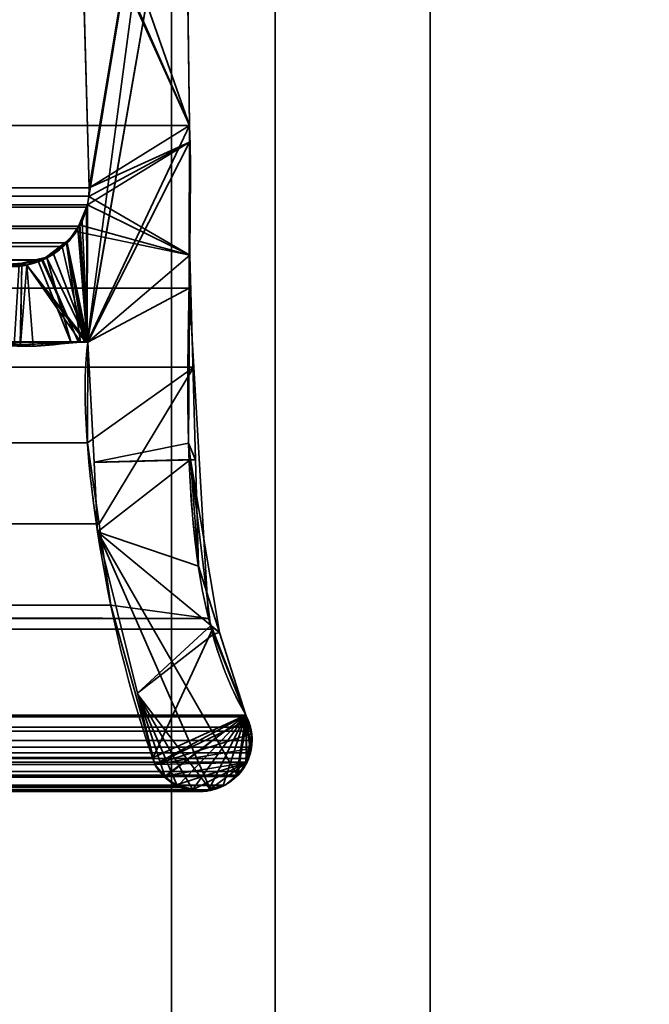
# Model space of a CAD drawing. Header units: millimetres. Extents: x -603 to 3703, y -115 to 193.
# Tile 779 of 1056: x 1972.53 to 1978.62, y -5.85 to 3.67. Entities that reach past the tile are written whole.
import ezdxf

# ---------------------------------------------------------------- set-up
doc = ezdxf.new("R2010")
doc.units = ezdxf.units.MM
doc.layers.add('152', color=7, linetype='Continuous', true_color=0xffffff)

# ---------------------------------------------------------------- blocks, each defined once
blk = doc.blocks.new('UG_SURFACE_002')
at = {"layer": '152', "color": 252, "linetype": 'Continuous', "lineweight": 35}
for points in [[(2165, -18, 2212.25), (2165, 174.4, 2212.25), (835, 174.4, 2212.25), (835, -18, 2212.25)], [(985, -18, 2062.2499), (985, 174.4, 2062.2499), (2015.0001, 174.4, 2062.2499), (2015.0001, -18, 2062.2499)]]:
    blk.add_3dface(points, dxfattribs=at)
blk = doc.blocks.new('UG_SURFACE_055')
at = {"layer": '152', "color": 252, "linetype": 'Continuous', "lineweight": 35}
for points in [[(1023.5, -29.92, 2023.7501), (1976.5, -29.92, 2023.7501), (1976.5, 14.42, 2023.7501), (1023.5, 14.42, 2023.7501)], [(1025, -29.92, 2022.2499), (1025, 14.42, 2022.2499), (1975, 14.42, 2022.2499), (1975, -29.92, 2022.2499)], [(1975, -29.92, 2022.2499), (1975, 14.42, 2022.2499), (1976.5, 14.42, 2023.7501), (1976.5, -29.92, 2023.7501)]]:
    blk.add_3dface(points, dxfattribs=at)
blk = doc.blocks.new('UG_SURFACE_056')
at = {"layer": '152', "color": 252, "linetype": 'Continuous', "lineweight": 35}
for points in [[(1975, -29.92, 2022.2499), (1975, 14.42, 2022.2499), (1975, 14.42, -8.75), (1975, -29.92, -8.75)], [(1976.5, 14.42, -8.75), (1976.5, -29.92, -8.75), (1975, -29.92, -8.75), (1975, 14.42, -8.75)], [(1975, 14.42, 2022.2499), (1975, -29.92, 2022.2499), (1976.5, -29.92, 2023.7501), (1976.5, 14.42, 2023.7501)], [(1976.5, -29.92, 2023.7501), (1976.5, -29.92, -8.75), (1976.5, 14.42, -8.75), (1976.5, 14.42, 2023.7501)]]:
    blk.add_3dface(points, dxfattribs=at)
blk = doc.blocks.new('UG_SURFACE_057')
at = {"layer": '152', "color": 252, "linetype": 'Continuous', "lineweight": 35}
for points in [[(1041, 4.0145, -7.75), (1026, 4.0145, -7.75), (1026, -24.9528, -7.75), (1974, -24.9528, -7.75)], [(1959, 4.0145, -8.75), (1974, 4.0145, -8.75), (1974, -24.9528, -8.75), (1026, -24.9528, -8.75)], [(1959, 4.0145, -7.75), (1041, 4.0145, -7.75), (1974, -24.9528, -7.75)], [(1974, -24.9528, -7.75), (1974, 4.0145, -7.75), (1959, 4.0145, -7.75)], [(1974, -24.9528, -8.75), (1974, 4.0145, -8.75), (1974, 4.0145, -7.75), (1974, -24.9528, -7.75)]]:
    blk.add_3dface(points, dxfattribs=at)
blk = doc.blocks.new('UG_SURFACE_093')
at = {"layer": '152', "color": 7, "linetype": 'Continuous', "lineweight": 35}
for points in [[(1973.2049, 2.0412, 2020.4549), (1973.1224, 4.9715, 2020.3724), (1974.0888, 7.3541, 2021.3387)], [(1973.1853, 0.5531, 2020.4353), (1974.0888, 7.3541, 2021.3387), (1974.1328, 6.0214, 2021.3828), (1974.1284, 5.9608, 2021.3785)], [(1973.1883, 1.8784, 2020.4382), (1974.0888, 7.3541, 2021.3387), (1973.1853, 0.5531, 2020.4353)], [(1974.0888, 7.3541, 2021.3387), (1973.1883, 1.8784, 2020.4382), (1973.2012, 1.9603, 2020.4513)], [(1974.0888, 7.3541, 2021.3387), (1973.2012, 1.9603, 2020.4513), (1973.2049, 2.0412, 2020.4549)], [(1974.175, 2.6459, 2021.425), (1974.1284, 5.9608, 2021.3785), (1025.8716, 5.9608, 2021.3785), (1025.825, 2.6459, 2021.425)], [(1973.1876, 0.5521, 2020.4375), (1973.1853, 0.5531, 2020.4353), (1974.1284, 5.9608, 2021.3785)], [(1973.1876, 0.5521, 2020.4375), (1974.1284, 5.9608, 2021.3785), (1974.175, 2.6459, 2021.425)], [(1026.7951, 2.0412, 2020.4549), (1026.8776, 4.9715, 2020.3724), (1973.1224, 4.9715, 2020.3724), (1973.2049, 2.0412, 2020.4549)], [(1974.1695, 1.0733, 2021.4195), (1025.825, 2.6459, 2021.425), (1025.7392, 0.3108, 2021.5108)], [(1974.1695, 1.0733, 2021.4195), (1974.175, 2.6459, 2021.425), (1025.825, 2.6459, 2021.425)], [(1974.175, 2.6459, 2021.425), (1974.1695, 1.0733, 2021.4195), (1973.1926, 0.5499, 2020.4425), (1973.1876, 0.5521, 2020.4375)], [(1026.7959, 2.002, 2020.4542), (1026.7951, 2.0412, 2020.4549), (1973.2049, 2.0412, 2020.4549)], [(1026.7959, 2.002, 2020.4542), (1973.2049, 2.0412, 2020.4549), (1973.2012, 1.9603, 2020.4513)], [(1026.7959, 2.002, 2020.4542), (1973.2012, 1.9603, 2020.4513), (1973.1883, 1.8784, 2020.4382)], [(1973.1883, 1.8784, 2020.4382), (1026.8117, 1.8784, 2020.4382), (1026.7959, 2.002, 2020.4542)], [(1026.8117, 1.8784, 2020.4382), (1973.1883, 1.8784, 2020.4382), (1973.1793, 1.8544, 2020.4294)], [(1973.1793, 1.8544, 2020.4294), (1026.8185, 1.8526, 2020.4315), (1026.8117, 1.8784, 2020.4382)], [(1026.8308, 1.8061, 2020.4191), (1026.8185, 1.8526, 2020.4315), (1973.1793, 1.8544, 2020.4294)], [(1026.8308, 1.8061, 2020.4191), (1973.1793, 1.8544, 2020.4294), (1973.1114, 1.6712, 2020.3614)], [(1973.1853, 0.5531, 2020.4353), (1973.1114, 1.6712, 2020.3614), (1973.1793, 1.8544, 2020.4294)], [(1973.1793, 1.8544, 2020.4294), (1973.1883, 1.8784, 2020.4382), (1973.1853, 0.5531, 2020.4353)], [(1026.8308, 1.8061, 2020.4191), (1973.1114, 1.6712, 2020.3614), (1973.0958, 1.65, 2020.3459)], [(1973.0958, 1.65, 2020.3459), (1026.9051, 1.6498, 2020.345), (1026.8308, 1.8061, 2020.4191)], [(1026.9051, 1.6498, 2020.345), (1973.0958, 1.65, 2020.3459), (1972.993, 1.5104, 2020.2429)], [(1026.9184, 1.6214, 2020.3316), (1026.9051, 1.6498, 2020.345), (1972.993, 1.5104, 2020.2429)], [(1026.9184, 1.6214, 2020.3316), (1972.993, 1.5104, 2020.2429), (1972.9424, 1.4748, 2020.1924)], [(1972.9424, 1.4748, 2020.1924), (1027.0568, 1.4692, 2020.1933), (1026.9184, 1.6214, 2020.3316)], [(1973.1853, 0.5531, 2020.4353), (1972.993, 1.5104, 2020.2429), (1973.0958, 1.65, 2020.3459)], [(1973.0958, 1.65, 2020.3459), (1973.1114, 1.6712, 2020.3614), (1973.1853, 0.5531, 2020.4353)], [(1027.079, 1.4448, 2020.1712), (1027.0568, 1.4692, 2020.1933), (1972.9424, 1.4748, 2020.1924)], [(1027.079, 1.4448, 2020.1712), (1972.9424, 1.4748, 2020.1924), (1972.7571, 1.3446, 2020.0071)], [(1027.079, 1.4448, 2020.1712), (1972.7571, 1.3446, 2020.0071), (1972.7485, 1.3429, 2019.9986)], [(1972.7485, 1.3429, 2019.9986), (1027.2546, 1.3554, 2019.9955), (1027.079, 1.4448, 2020.1712)], [(1973.1567, 0.5518, 2020.4067), (1973.1025, 0.5494, 2020.3524), (1972.7571, 1.3446, 2020.0071), (1972.9424, 1.4748, 2020.1924)], [(1972.9424, 1.4748, 2020.1924), (1972.993, 1.5104, 2020.2429), (1973.1567, 0.5518, 2020.4067)], [(1972.993, 1.5104, 2020.2429), (1973.1784, 0.5528, 2020.4284), (1973.1567, 0.5518, 2020.4067)], [(1972.993, 1.5104, 2020.2429), (1973.1853, 0.5531, 2020.4353), (1973.1784, 0.5528, 2020.4284)], [(1027.3538, 1.3048, 2019.8963), (1027.2546, 1.3554, 2019.9955), (1972.7485, 1.3429, 2019.9986)], [(1027.47, 1.3016, 2019.7799), (1027.3538, 1.3048, 2019.8963), (1972.7485, 1.3429, 2019.9986)], [(1972.7485, 1.3429, 2019.9986), (1972.5286, 1.3, 2019.7787), (1027.47, 1.3016, 2019.7799)], [(1973.1025, 0.5494, 2020.3524), (1972.4813, 0.5216, 2019.7313), (1972.5286, 1.3, 2019.7787), (1972.7485, 1.3429, 2019.9986)], [(1972.7485, 1.3429, 2019.9986), (1972.7571, 1.3446, 2020.0071), (1973.1025, 0.5494, 2020.3524)], [(1025.7392, 0.3108, 2021.5108), (1974.2143, 0.3098, 2021.4643), (1974.1695, 1.0733, 2021.4195)], [(1973.187, -0.4242, 2020.437), (1973.1926, 0.5499, 2020.4425), (1974.1695, 1.0733, 2021.4195), (1974.2143, 0.3098, 2021.4643)], [(1026.7696, -0.8721, 2020.4804), (1973.1926, 0.5499, 2020.4425), (1973.187, -0.4242, 2020.437)], [(1026.7696, -0.8721, 2020.4804), (1026.8074, 0.5499, 2020.4425), (1973.1926, 0.5499, 2020.4425)], [(1026.8124, 0.5521, 2020.4375), (1973.1876, 0.5521, 2020.4375), (1973.1926, 0.5499, 2020.4425), (1026.8074, 0.5499, 2020.4425)], [(1973.1853, 0.5531, 2020.4353), (1026.8124, 0.5521, 2020.4375), (1026.8147, 0.5531, 2020.4353)], [(1973.1853, 0.5531, 2020.4353), (1973.1876, 0.5521, 2020.4375), (1026.8124, 0.5521, 2020.4375)], [(1026.8147, 0.5531, 2020.4353), (1026.8216, 0.5528, 2020.4284), (1973.1784, 0.5528, 2020.4284)], [(1973.1784, 0.5528, 2020.4284), (1973.1853, 0.5531, 2020.4353), (1026.8147, 0.5531, 2020.4353)], [(1026.8216, 0.5528, 2020.4284), (1026.8433, 0.5517, 2020.4067), (1973.1567, 0.5518, 2020.4067)], [(1973.1567, 0.5518, 2020.4067), (1973.1784, 0.5528, 2020.4284), (1026.8216, 0.5528, 2020.4284)], [(1973.1025, 0.5494, 2020.3524), (1973.1567, 0.5518, 2020.4067), (1026.8433, 0.5517, 2020.4067)], [(1026.8433, 0.5517, 2020.4067), (1026.8977, 0.5491, 2020.3524), (1973.1025, 0.5494, 2020.3524)], [(1972.4813, 0.5216, 2019.7313), (1973.1025, 0.5494, 2020.3524), (1026.8977, 0.5491, 2020.3524)], [(1974.3572, -2.122, 2021.6072), (1025.7392, 0.3108, 2021.5108), (1025.651, -2.0878, 2021.5991)], [(1974.3572, -2.122, 2021.6072), (1974.2143, 0.3098, 2021.4643), (1025.7392, 0.3108, 2021.5108)], [(1974.2143, 0.3098, 2021.4643), (1973.2999, -1.2074, 2020.5498), (1973.187, -0.4242, 2020.437)], [(1974.2143, 0.3098, 2021.4643), (1974.3572, -2.122, 2021.6072), (1973.4131, -1.9929, 2020.663), (1973.2999, -1.2074, 2020.5498)], [(1973.187, -0.4242, 2020.437), (1026.6945, -1.2001, 2020.5555), (1026.7696, -0.8721, 2020.4804)], [(1973.187, -0.4242, 2020.437), (1973.2999, -1.2074, 2020.5498), (1026.6945, -1.2001, 2020.5555)], [(1973.4131, -1.9929, 2020.663), (1026.1754, -3.4656, 2021.0745), (1026.6945, -1.2001, 2020.5555)], [(1026.6945, -1.2001, 2020.5555), (1973.2999, -1.2074, 2020.5498), (1973.4131, -1.9929, 2020.663)], [(1973.4131, -1.9929, 2020.663), (1973.8216, -3.4666, 2021.0717), (1026.1754, -3.4656, 2021.0745)], [(1973.8216, -3.4666, 2021.0717), (1973.4131, -1.9929, 2020.663), (1974.3572, -2.122, 2021.6072), (1974.3973, -2.2257, 2021.6472)], [(1025.651, -2.0878, 2021.5991), (1025.5994, -2.2231, 2021.6506), (1974.3973, -2.2257, 2021.6472)], [(1025.651, -2.0878, 2021.5991), (1974.3973, -2.2257, 2021.6472), (1974.3572, -2.122, 2021.6072)], [(1974.3973, -2.2257, 2021.6472), (1025.5994, -2.2231, 2021.6506), (1025.2817, -3.0566, 2021.9684)], [(1025.2817, -3.0566, 2021.9684), (1974.7183, -3.0566, 2021.9684), (1974.3973, -2.2257, 2021.6472)], [(1974.3973, -2.2257, 2021.6472), (1974.7183, -3.0566, 2021.9684), (1973.8216, -3.4666, 2021.0717)], [(1974.7634, -3.1716, 2022.0134), (1974.7251, -3.074, 2021.975), (1025.2749, -3.074, 2021.975), (1025.2366, -3.1716, 2022.0134)], [(1025.2749, -3.074, 2021.975), (1974.7251, -3.074, 2021.975), (1974.7183, -3.0566, 2021.9684), (1025.2817, -3.0566, 2021.9684)], [(1973.9295, -3.6511, 2021.1794), (1973.8398, -3.5319, 2021.0898), (1973.8216, -3.4666, 2021.0717), (1974.7183, -3.0566, 2021.9684)], [(1974.7183, -3.0566, 2021.9684), (1973.9367, -3.6559, 2021.1868), (1973.9295, -3.6511, 2021.1794)], [(1974.0602, -3.7382, 2021.3103), (1973.9367, -3.6559, 2021.1868), (1974.7183, -3.0566, 2021.9684)], [(1974.7183, -3.0566, 2021.9684), (1974.2063, -3.7758, 2021.4562), (1974.0835, -3.7538, 2021.3335), (1974.0602, -3.7382, 2021.3103)], [(1974.3606, -3.7769, 2021.6105), (1974.3026, -3.7931, 2021.5526), (1974.2063, -3.7758, 2021.4562), (1974.7183, -3.0566, 2021.9684)], [(1974.7183, -3.0566, 2021.9684), (1974.5004, -3.7378, 2021.7505), (1974.3606, -3.7769, 2021.6105)], [(1974.6287, -3.6509, 2021.8787), (1974.5169, -3.7332, 2021.7669), (1974.5004, -3.7378, 2021.7505), (1974.7183, -3.0566, 2021.9684)], [(1974.7183, -3.0566, 2021.9684), (1974.6422, -3.6359, 2021.8921), (1974.6287, -3.6509, 2021.8787)], [(1974.7247, -3.5105, 2021.9748), (1974.6737, -3.6004, 2021.9238), (1974.6422, -3.6359, 2021.8921), (1974.7183, -3.0566, 2021.9684)], [(1974.7183, -3.0566, 2021.9684), (1974.7697, -3.3666, 2022.0196), (1974.7622, -3.4209, 2022.0122)], [(1974.7183, -3.0566, 2021.9684), (1974.7251, -3.074, 2021.975), (1974.7634, -3.1716, 2022.0134), (1974.7682, -3.2122, 2022.0182)], [(1974.7682, -3.2122, 2022.0182), (1974.7787, -3.3021, 2022.0287), (1974.7697, -3.3666, 2022.0196), (1974.7183, -3.0566, 2021.9684)], [(1974.7622, -3.4209, 2022.0122), (1974.7442, -3.4761, 2021.9944), (1974.7247, -3.5105, 2021.9748), (1974.7183, -3.0566, 2021.9684)], [(1974.7682, -3.2122, 2022.0182), (1025.2318, -3.2122, 2022.0182), (1025.2213, -3.3021, 2022.0287)], [(1974.7787, -3.3021, 2022.0287), (1974.7682, -3.2122, 2022.0182), (1025.2213, -3.3021, 2022.0287)], [(1025.2318, -3.2122, 2022.0182), (1974.7682, -3.2122, 2022.0182), (1974.7634, -3.1716, 2022.0134)], [(1025.2366, -3.1716, 2022.0134), (1025.2318, -3.2122, 2022.0182), (1974.7634, -3.1716, 2022.0134)], [(1025.2213, -3.3021, 2022.0287), (1025.2303, -3.3666, 2022.0196), (1974.7697, -3.3666, 2022.0196), (1974.7787, -3.3021, 2022.0287)], [(1974.7697, -3.3666, 2022.0196), (1025.2303, -3.3666, 2022.0196), (1025.2378, -3.4209, 2022.0122)], [(1974.7622, -3.4209, 2022.0122), (1974.7697, -3.3666, 2022.0196), (1025.2378, -3.4209, 2022.0122)], [(1974.7442, -3.4761, 2021.9944), (1025.2378, -3.4209, 2022.0122), (1025.2558, -3.4761, 2021.9944)], [(1974.7442, -3.4761, 2021.9944), (1974.7622, -3.4209, 2022.0122), (1025.2378, -3.4209, 2022.0122)], [(1025.2558, -3.4761, 2021.9944), (1025.2753, -3.5105, 2021.9748), (1974.7247, -3.5105, 2021.9748), (1974.7442, -3.4761, 2021.9944)], [(1974.6737, -3.6004, 2021.9238), (1025.2753, -3.5105, 2021.9748), (1025.3263, -3.6004, 2021.9238)], [(1974.6737, -3.6004, 2021.9238), (1974.7247, -3.5105, 2021.9748), (1025.2753, -3.5105, 2021.9748)], [(1026.1602, -3.5319, 2021.0898), (1026.1754, -3.4656, 2021.0745), (1973.8216, -3.4666, 2021.0717)], [(1973.8216, -3.4666, 2021.0717), (1973.8398, -3.5319, 2021.0898), (1026.1602, -3.5319, 2021.0898)], [(1974.6737, -3.6004, 2021.9238), (1025.3263, -3.6004, 2021.9238), (1025.3602, -3.6291, 2021.8899)], [(1025.3602, -3.6291, 2021.8899), (1974.6422, -3.6359, 2021.8921), (1974.6737, -3.6004, 2021.9238)], [(1026.0705, -3.6511, 2021.1794), (1973.8398, -3.5319, 2021.0898), (1973.9295, -3.6511, 2021.1794)], [(1026.0705, -3.6511, 2021.1794), (1026.1602, -3.5319, 2021.0898), (1973.8398, -3.5319, 2021.0898)], [(1025.3602, -3.6291, 2021.8899), (1025.4831, -3.7332, 2021.7669), (1974.5169, -3.7332, 2021.7669)], [(1974.5169, -3.7332, 2021.7669), (1974.6287, -3.6509, 2021.8787), (1025.3602, -3.6291, 2021.8899)], [(1974.6287, -3.6509, 2021.8787), (1974.6422, -3.6359, 2021.8921), (1025.3602, -3.6291, 2021.8899)], [(1026.0633, -3.6559, 2021.1868), (1973.9367, -3.6559, 2021.1868), (1974.0602, -3.7382, 2021.3103), (1025.9398, -3.7382, 2021.3103)], [(1973.9295, -3.6511, 2021.1794), (1026.0633, -3.6559, 2021.1868), (1026.0705, -3.6511, 2021.1794)], [(1973.9295, -3.6511, 2021.1794), (1973.9367, -3.6559, 2021.1868), (1026.0633, -3.6559, 2021.1868)], [(1025.4996, -3.7378, 2021.7505), (1974.5004, -3.7378, 2021.7505), (1974.5169, -3.7332, 2021.7669), (1025.4831, -3.7332, 2021.7669)], [(1025.6394, -3.7769, 2021.6105), (1974.3606, -3.7769, 2021.6105), (1974.5004, -3.7378, 2021.7505), (1025.4996, -3.7378, 2021.7505)], [(1974.3026, -3.7931, 2021.5526), (1025.6394, -3.7769, 2021.6105), (1025.6974, -3.7931, 2021.5526)], [(1974.3026, -3.7931, 2021.5526), (1974.3606, -3.7769, 2021.6105), (1025.6394, -3.7769, 2021.6105)], [(1025.6974, -3.7931, 2021.5526), (1974.2063, -3.7758, 2021.4562), (1974.3026, -3.7931, 2021.5526)], [(1025.6974, -3.7931, 2021.5526), (1025.7937, -3.7758, 2021.4562), (1974.2063, -3.7758, 2021.4562)], [(1974.0835, -3.7538, 2021.3335), (1025.7937, -3.7758, 2021.4562), (1025.9165, -3.7538, 2021.3335)], [(1974.0835, -3.7538, 2021.3335), (1974.2063, -3.7758, 2021.4562), (1025.7937, -3.7758, 2021.4562)], [(1025.9165, -3.7538, 2021.3335), (1974.0602, -3.7382, 2021.3103), (1974.0835, -3.7538, 2021.3335)], [(1025.9165, -3.7538, 2021.3335), (1025.9398, -3.7382, 2021.3103), (1974.0602, -3.7382, 2021.3103)]]:
    blk.add_3dface(points, dxfattribs=at)
blk = doc.blocks.new('UG_SURFACE_094')
at = {"layer": '152', "color": 7, "linetype": 'Continuous', "lineweight": 35}
for points in [[(1974.1284, 5.9608, -8.75), (1974.175, 2.6459, -8.75), (1972.8703, 6.3656, -8.75), (1972.9497, 6.4447, -8.75)], [(1973.0943, 5.0879, -8.75), (1973.0816, 5.1408, -8.75), (1972.8703, 6.3656, -8.75), (1974.175, 2.6459, -8.75)], [(1974.175, 2.6459, 2021.425), (1974.1284, 5.9608, 2021.3785), (1973.1224, 4.9715, 2020.3724), (1973.2049, 2.0412, 2020.4549)], [(1974.175, 2.6459, -8.75), (1974.1284, 5.9608, -8.75), (1974.1284, 5.9608, 2021.3785), (1974.175, 2.6459, 2021.425)], [(1974.175, 2.6459, -8.75), (1973.1224, 4.9715, -8.75), (1973.0943, 5.0879, -8.75)], [(1973.2049, 2.0412, -8.75), (1973.1224, 4.9715, -8.75), (1974.175, 2.6459, -8.75), (1974.175, 2.4846, -8.75)], [(1973.2049, 2.0412, 2020.4549), (1973.1224, 4.9715, 2020.3724), (1973.1224, 4.9715, -8.75), (1973.2049, 2.0412, -8.75)], [(1973.2049, 2.0412, 2020.4549), (1974.1745, 2.4847, 2021.4245), (1974.175, 2.6459, 2021.425)], [(1974.175, 2.6459, -8.75), (1974.175, 2.6459, 2021.425), (1974.1745, 2.4847, 2021.4245)], [(1974.1745, 2.4847, 2021.4245), (1974.175, 2.4846, -8.75), (1974.175, 2.6459, -8.75)], [(1973.1883, 1.8784, 2020.4382), (1973.1357, 1.7194, 2020.3857), (1973.1926, 0.5499, 2020.4425), (1974.1745, 2.4847, 2021.4245)], [(1973.201, 1.9593, 2020.4511), (1973.1883, 1.8784, 2020.4382), (1974.1745, 2.4847, 2021.4245)], [(1974.1648, -0.4257, 2021.4148), (1974.1745, 2.4847, 2021.4245), (1973.1926, 0.5499, 2020.4425), (1973.2516, -0.6106, 2020.5016)], [(1974.1745, 2.4847, 2021.4245), (1973.2049, 2.0412, 2020.4549), (1973.201, 1.9593, 2020.4511)], [(1974.175, 2.4846, -8.75), (1974.1752, 1.3919, -8.75), (1973.201, 1.9593, -8.75), (1973.2049, 2.0412, -8.75)], [(1974.1752, 1.3919, -8.75), (1974.1745, 2.4847, 2021.4245), (1974.1648, -0.4257, 2021.4148)], [(1974.1752, 1.3919, -8.75), (1974.175, 2.4846, -8.75), (1974.1745, 2.4847, 2021.4245)], [(1973.201, 1.9593, 2020.4511), (1973.2049, 2.0412, 2020.4549), (1973.2049, 2.0412, -8.75), (1973.201, 1.9593, -8.75)], [(1974.1752, 1.3919, -8.75), (1973.1883, 1.8784, -8.75), (1973.201, 1.9593, -8.75)], [(1973.201, 1.9593, -8.75), (1973.1883, 1.8784, -8.75), (1973.1883, 1.8784, 2020.4382), (1973.201, 1.9593, 2020.4511)], [(1973.1079, 1.6861, -8.75), (1973.1883, 1.8784, -8.75), (1974.1752, 1.3919, -8.75)], [(1973.1883, 1.8784, -8.75), (1973.1079, 1.6861, -8.75), (1973.1135, 1.6875, 2020.3636)], [(1973.1135, 1.6875, 2020.3636), (1973.1357, 1.7194, 2020.3857), (1973.1883, 1.8784, -8.75)], [(1973.1357, 1.7194, 2020.3857), (1973.1883, 1.8784, 2020.4382), (1973.1883, 1.8784, -8.75)], [(1973.1926, 0.5499, 2020.4425), (1973.1357, 1.7194, 2020.3857), (1973.1135, 1.6875, 2020.3636)], [(1972.9806, 1.5204, -8.75), (1973.0798, 1.6187, -8.75), (1974.1752, 1.3919, -8.75), (1973.1926, 0.5499, -8.75)], [(1973.0798, 1.6187, -8.75), (1972.9806, 1.5204, -8.75), (1972.9909, 1.5104, 2020.2408)], [(1973.1135, 1.6875, 2020.3636), (1972.9909, 1.5104, 2020.2408), (1973.1926, 0.5499, 2020.4425)], [(1972.9909, 1.5104, 2020.2408), (1973.1135, 1.6875, 2020.3636), (1973.0798, 1.6187, -8.75)], [(1973.1135, 1.6875, 2020.3636), (1973.1079, 1.6861, -8.75), (1973.0798, 1.6187, -8.75)], [(1974.1752, 1.3919, -8.75), (1973.0798, 1.6187, -8.75), (1973.1079, 1.6861, -8.75)], [(1972.9806, 1.5204, -8.75), (1972.8599, 1.4006, -8.75), (1972.7907, 1.3763, 2020.0408)], [(1972.7907, 1.3763, 2020.0408), (1972.9856, 1.5029, 2020.2355), (1972.9806, 1.5204, -8.75)], [(1972.9856, 1.5029, 2020.2355), (1972.7907, 1.3763, 2020.0408), (1973.0318, 0.5441, 2020.2818), (1973.1222, 0.5502, 2020.3722)], [(1973.1926, 0.5499, -8.75), (1972.8599, 1.4006, -8.75), (1972.9806, 1.5204, -8.75)], [(1972.9856, 1.5029, 2020.2355), (1972.9909, 1.5104, 2020.2408), (1972.9806, 1.5204, -8.75)], [(1972.9909, 1.5104, 2020.2408), (1972.9856, 1.5029, 2020.2355), (1973.1926, 0.5499, 2020.4425)], [(1972.9856, 1.5029, 2020.2355), (1973.1222, 0.5502, 2020.3722), (1973.1663, 0.5532, 2020.4163)], [(1972.9856, 1.5029, 2020.2355), (1973.1808, 0.5541, 2020.4308), (1973.1839, 0.553, 2020.4339)], [(1973.1663, 0.5532, 2020.4163), (1973.1808, 0.5541, 2020.4308), (1972.9856, 1.5029, 2020.2355)], [(1973.1839, 0.553, 2020.4339), (1973.1926, 0.5499, 2020.4425), (1972.9856, 1.5029, 2020.2355)], [(1972.7912, 1.3722, -8.75), (1972.6028, 1.2944, -8.75), (1972.5542, 1.3151, 2019.8042)], [(1972.5542, 1.3151, 2019.8042), (1972.7153, 1.3273, 2019.9654), (1972.7912, 1.3722, -8.75)], [(1973.1874, 0.5524, -8.75), (1972.6028, 1.2944, -8.75), (1972.7912, 1.3722, -8.75)], [(1972.7907, 1.3763, 2020.0408), (1972.7153, 1.3273, 2019.9654), (1973.0318, 0.5441, 2020.2818)], [(1972.7153, 1.3273, 2019.9654), (1972.7907, 1.3763, 2020.0408), (1972.7912, 1.3722, -8.75)], [(1972.8599, 1.4006, -8.75), (1972.7912, 1.3722, -8.75), (1972.7907, 1.3763, 2020.0408)], [(1972.7912, 1.3722, -8.75), (1972.8599, 1.4006, -8.75), (1973.1926, 0.5499, -8.75), (1973.1874, 0.5524, -8.75)], [(1973.2517, -0.6131, -8.75), (1973.1926, 0.5499, -8.75), (1974.1752, 1.3919, -8.75), (1974.2308, -0.5866, -8.75)], [(1974.1648, -0.4257, 2021.4148), (1974.2308, -0.5866, -8.75), (1974.1752, 1.3919, -8.75)], [(1972.5407, 0.5283, -8.75), (1972.0085, 0.5991, -8.75), (1972.2898, 1.295, -8.75), (1972.5553, 1.2945, -8.75)], [(1972.5542, 1.3151, 2019.8042), (1972.2898, 1.295, 2019.5398), (1972.3616, 0.5215, 2019.6116), (1972.5381, 0.5275, 2019.788)], [(1972.2898, 1.295, 2019.5398), (1972.5542, 1.3151, 2019.8042), (1972.5553, 1.2945, -8.75)], [(1972.5553, 1.2945, -8.75), (1972.2898, 1.295, -8.75), (1972.2898, 1.295, 2019.5398)], [(1972.5381, 0.5275, 2019.788), (1973.0318, 0.5441, 2020.2818), (1972.7153, 1.3273, 2019.9654), (1972.5542, 1.3151, 2019.8042)], [(1972.5553, 1.2945, -8.75), (1972.6028, 1.2944, -8.75), (1972.5407, 0.5283, -8.75)], [(1972.6028, 1.2944, -8.75), (1972.6647, 0.5118, -8.75), (1972.5407, 0.5283, -8.75)], [(1972.6028, 1.2944, -8.75), (1972.5553, 1.2945, -8.75), (1972.5542, 1.3151, 2019.8042)], [(1972.6028, 1.2944, -8.75), (1973.1681, 0.5555, -8.75), (1973.1662, 0.5553, -8.75)], [(1973.1662, 0.5553, -8.75), (1973.1224, 0.5515, -8.75), (1972.6028, 1.2944, -8.75)], [(1973.1224, 0.5515, -8.75), (1972.6647, 0.5118, -8.75), (1972.6028, 1.2944, -8.75)], [(1972.6028, 1.2944, -8.75), (1973.1874, 0.5524, -8.75), (1973.1839, 0.553, -8.75)], [(1973.1839, 0.553, -8.75), (1973.1681, 0.5555, -8.75), (1972.6028, 1.2944, -8.75)], [(1972.3616, 0.5215, 2019.6116), (1972.0085, 0.5991, -8.75), (1972.5407, 0.5283, -8.75)], [(1972.5407, 0.5283, -8.75), (1972.5381, 0.5275, 2019.788), (1972.3616, 0.5215, 2019.6116)], [(1973.1224, 0.5515, -8.75), (1973.0318, 0.5441, 2020.2818), (1972.5381, 0.5275, 2019.788)], [(1972.5381, 0.5275, 2019.788), (1972.6647, 0.5118, -8.75), (1973.1224, 0.5515, -8.75)], [(1972.5381, 0.5275, 2019.788), (1972.5407, 0.5283, -8.75), (1972.6647, 0.5118, -8.75)], [(1973.1224, 0.5515, -8.75), (1973.1222, 0.5502, 2020.3722), (1973.0318, 0.5441, 2020.2818)], [(1973.1662, 0.5553, -8.75), (1973.1663, 0.5532, 2020.4163), (1973.1222, 0.5502, 2020.3722)], [(1973.1222, 0.5502, 2020.3722), (1973.1224, 0.5515, -8.75), (1973.1662, 0.5553, -8.75)], [(1973.1663, 0.5532, 2020.4163), (1973.1662, 0.5553, -8.75), (1973.1681, 0.5555, -8.75)], [(1973.1663, 0.5532, 2020.4163), (1973.1681, 0.5555, -8.75), (1973.1839, 0.553, -8.75)], [(1973.1839, 0.553, -8.75), (1973.1808, 0.5541, 2020.4308), (1973.1663, 0.5532, 2020.4163)], [(1973.1839, 0.553, -8.75), (1973.1839, 0.553, 2020.4339), (1973.1808, 0.5541, 2020.4308)], [(1973.1926, 0.5499, -8.75), (1973.1926, 0.5499, 2020.4425), (1973.1839, 0.553, 2020.4339)], [(1973.1839, 0.553, 2020.4339), (1973.1839, 0.553, -8.75), (1973.1874, 0.5524, -8.75)], [(1973.1839, 0.553, 2020.4339), (1973.1874, 0.5524, -8.75), (1973.1926, 0.5499, -8.75)], [(1973.2517, -0.6131, -8.75), (1973.2516, -0.6106, 2020.5016), (1973.1926, 0.5499, 2020.4425), (1973.1926, 0.5499, -8.75)], [(1974.1838, -0.585, 2021.4338), (1974.1648, -0.4257, 2021.4148), (1973.2516, -0.6106, 2020.5016)], [(1974.1648, -0.4257, 2021.4148), (1974.1838, -0.585, 2021.4338), (1974.2308, -0.5866, -8.75)], [(1974.1838, -0.585, 2021.4338), (1973.2516, -0.6106, 2020.5016), (1973.2858, -1.283, 2020.5357)], [(1973.2858, -1.283, 2020.5357), (1973.2516, -0.6106, 2020.5016), (1973.2517, -0.6131, -8.75)], [(1974.2308, -0.5866, -8.75), (1974.2597, -1.6173, -8.75), (1973.2858, -1.283, -8.75), (1973.2517, -0.6131, -8.75)], [(1973.2858, -1.283, 2020.5357), (1973.2517, -0.6131, -8.75), (1973.2858, -1.283, -8.75)], [(1973.2858, -1.283, 2020.5357), (1973.6706, -2.845, 2020.9205), (1974.375, -2.1926, 2021.625), (1974.1838, -0.585, 2021.4338)], [(1974.4638, -2.2577, -8.75), (1974.2597, -1.6173, -8.75), (1974.1838, -0.585, 2021.4338)], [(1974.1838, -0.585, 2021.4338), (1974.375, -2.1926, 2021.625), (1974.4638, -2.2577, -8.75)], [(1974.2597, -1.6173, -8.75), (1974.2308, -0.5866, -8.75), (1974.1838, -0.585, 2021.4338)], [(1973.2858, -1.283, -8.75), (1973.6706, -2.845, 2020.9205), (1973.2858, -1.283, 2020.5357)], [(1973.2858, -1.283, -8.75), (1973.6731, -2.8554, -8.75), (1973.6706, -2.845, 2020.9205)], [(1974.6345, -3.6377, -8.75), (1973.2858, -1.283, -8.75), (1974.4638, -2.2577, -8.75), (1974.7183, -3.0566, -8.75)], [(1973.2858, -1.283, -8.75), (1974.2597, -1.6173, -8.75), (1974.4638, -2.2577, -8.75)], [(1973.2858, -1.283, -8.75), (1974.6345, -3.6377, -8.75), (1974.5169, -3.7332, -8.75), (1974.376, -3.7785, -8.75)], [(1973.6731, -2.8554, -8.75), (1973.2858, -1.283, -8.75), (1974.376, -3.7785, -8.75)], [(1974.4066, -2.272, 2021.6565), (1974.375, -2.1926, 2021.625), (1973.6706, -2.845, 2020.9205)], [(1974.7183, -3.0566, 2021.9684), (1974.4066, -2.272, 2021.6565), (1973.6706, -2.845, 2020.9205), (1973.8398, -3.5319, 2021.0898)], [(1974.375, -2.1926, 2021.625), (1974.4066, -2.272, 2021.6565), (1974.4638, -2.2577, -8.75)], [(1974.7183, -3.0566, -8.75), (1974.4638, -2.2577, -8.75), (1974.4066, -2.272, 2021.6565)], [(1974.4066, -2.272, 2021.6565), (1974.7183, -3.0566, 2021.9684), (1974.7183, -3.0566, -8.75)], [(1973.8398, -3.5319, -8.75), (1973.8398, -3.5319, 2021.0898), (1973.6706, -2.845, 2020.9205), (1973.6731, -2.8554, -8.75)], [(1973.6731, -2.8554, -8.75), (1974.0518, -3.7295, -8.75), (1973.9733, -3.6892, -8.75), (1973.9367, -3.6461, -8.75)], [(1973.6731, -2.8554, -8.75), (1974.2072, -3.7788, -8.75), (1974.1366, -3.7728, -8.75), (1974.0518, -3.7295, -8.75)], [(1973.6731, -2.8554, -8.75), (1974.376, -3.7785, -8.75), (1974.3401, -3.79, -8.75), (1974.2072, -3.7788, -8.75)], [(1973.9367, -3.6461, -8.75), (1973.8398, -3.5319, -8.75), (1973.6731, -2.8554, -8.75)], [(1973.8398, -3.5319, 2021.0898), (1974.7351, -3.1036, 2021.9851), (1974.7183, -3.0566, 2021.9684)], [(1973.8398, -3.5319, 2021.0898), (1974.7715, -3.2381, 2022.0215), (1974.7698, -3.2006, 2022.0199), (1974.7351, -3.1036, 2021.9851)], [(1974.7183, -3.0566, -8.75), (1974.732, -3.1027, -8.75), (1974.6345, -3.6377, -8.75)], [(1974.7176, -3.511, -8.75), (1974.661, -3.6162, -8.75), (1974.6345, -3.6377, -8.75), (1974.732, -3.1027, -8.75)], [(1974.7176, -3.511, -8.75), (1974.732, -3.1027, -8.75), (1974.7726, -3.2386, -8.75)], [(1974.732, -3.1027, -8.75), (1974.7183, -3.0566, -8.75), (1974.7183, -3.0566, 2021.9684)], [(1974.7183, -3.0566, 2021.9684), (1974.7351, -3.1036, 2021.9851), (1974.732, -3.1027, -8.75)], [(1974.7726, -3.2386, -8.75), (1974.732, -3.1027, -8.75), (1974.7351, -3.1036, 2021.9851)], [(1974.7351, -3.1036, 2021.9851), (1974.7698, -3.2006, 2022.0199), (1974.7726, -3.2386, -8.75)], [(1974.7698, -3.2006, 2022.0199), (1974.7715, -3.2381, 2022.0215), (1974.7726, -3.2386, -8.75)], [(1974.7672, -3.379, 2022.0172), (1974.7761, -3.3434, 2022.0263), (1974.7715, -3.2381, 2022.0215), (1973.8398, -3.5319, 2021.0898)], [(1974.7726, -3.2386, -8.75), (1974.7771, -3.2537, -8.75), (1974.7638, -3.3802, -8.75), (1974.7176, -3.511, -8.75)], [(1974.7672, -3.379, 2022.0172), (1974.7638, -3.3802, -8.75), (1974.7771, -3.2537, -8.75)], [(1974.7771, -3.2537, -8.75), (1974.7761, -3.3434, 2022.0263), (1974.7672, -3.379, 2022.0172)], [(1974.7771, -3.2537, -8.75), (1974.7715, -3.2381, 2022.0215), (1974.7761, -3.3434, 2022.0263)], [(1974.7771, -3.2537, -8.75), (1974.7726, -3.2386, -8.75), (1974.7715, -3.2381, 2022.0215)], [(1973.8398, -3.5319, 2021.0898), (1974.7241, -3.5127, 2021.9741), (1974.7394, -3.4879, 2021.9893), (1974.7672, -3.379, 2022.0172)], [(1974.7638, -3.3802, -8.75), (1974.7578, -3.4365, -8.75), (1974.7176, -3.511, -8.75)], [(1974.7638, -3.3802, -8.75), (1974.7672, -3.379, 2022.0172), (1974.7394, -3.4879, 2021.9893)], [(1974.7394, -3.4879, 2021.9893), (1974.7578, -3.4365, -8.75), (1974.7638, -3.3802, -8.75)], [(1974.7241, -3.5127, 2021.9741), (1973.8398, -3.5319, 2021.0898), (1973.8696, -3.5803, 2021.1196), (1973.9347, -3.642, 2021.1847)], [(1974.7241, -3.5127, 2021.9741), (1973.9347, -3.642, 2021.1847), (1974.0154, -3.7184, 2021.2653), (1974.0493, -3.7285, 2021.2994)], [(1974.7241, -3.5127, 2021.9741), (1974.0493, -3.7285, 2021.2994), (1974.2082, -3.7758, 2021.4581)], [(1974.2082, -3.7758, 2021.4581), (1974.2678, -3.7935, 2021.5178), (1974.3757, -3.7674, 2021.6258), (1974.7241, -3.5127, 2021.9741)], [(1974.7241, -3.5127, 2021.9741), (1974.3757, -3.7674, 2021.6258), (1974.5169, -3.7332, 2021.7669), (1974.6361, -3.6376, 2021.8861)], [(1974.6361, -3.6376, 2021.8861), (1974.6571, -3.6207, 2021.9071), (1974.7241, -3.5127, 2021.9741)], [(1974.7176, -3.511, -8.75), (1974.7241, -3.5127, 2021.9741), (1974.6571, -3.6207, 2021.9071)], [(1974.6571, -3.6207, 2021.9071), (1974.661, -3.6162, -8.75), (1974.7176, -3.511, -8.75)], [(1974.7241, -3.5127, 2021.9741), (1974.7176, -3.511, -8.75), (1974.7578, -3.4365, -8.75)], [(1974.7578, -3.4365, -8.75), (1974.7394, -3.4879, 2021.9893), (1974.7241, -3.5127, 2021.9741)], [(1973.8696, -3.5803, 2021.1196), (1973.8398, -3.5319, -8.75), (1973.9367, -3.6461, -8.75)], [(1973.8696, -3.5803, 2021.1196), (1973.8398, -3.5319, 2021.0898), (1973.8398, -3.5319, -8.75)], [(1973.9367, -3.6461, -8.75), (1973.9347, -3.642, 2021.1847), (1973.8696, -3.5803, 2021.1196)], [(1974.6361, -3.6376, 2021.8861), (1974.6345, -3.6377, -8.75), (1974.661, -3.6162, -8.75)], [(1974.661, -3.6162, -8.75), (1974.6571, -3.6207, 2021.9071), (1974.6361, -3.6376, 2021.8861)], [(1974.0154, -3.7184, 2021.2653), (1973.9347, -3.642, 2021.1847), (1973.9367, -3.6461, -8.75)], [(1974.0154, -3.7184, 2021.2653), (1973.9367, -3.6461, -8.75), (1973.9733, -3.6892, -8.75)], [(1974.0154, -3.7184, 2021.2653), (1973.9733, -3.6892, -8.75), (1974.0518, -3.7295, -8.75)], [(1974.6345, -3.6377, -8.75), (1974.6361, -3.6376, 2021.8861), (1974.5169, -3.7332, 2021.7669)], [(1974.5169, -3.7332, 2021.7669), (1974.5169, -3.7332, -8.75), (1974.6345, -3.6377, -8.75)], [(1974.0518, -3.7295, -8.75), (1974.0493, -3.7285, 2021.2994), (1974.0154, -3.7184, 2021.2653)], [(1974.1366, -3.7728, -8.75), (1974.2082, -3.7758, 2021.4581), (1974.0493, -3.7285, 2021.2994)], [(1974.0493, -3.7285, 2021.2994), (1974.0518, -3.7295, -8.75), (1974.1366, -3.7728, -8.75)], [(1974.1366, -3.7728, -8.75), (1974.2072, -3.7788, -8.75), (1974.2082, -3.7758, 2021.4581)], [(1974.2082, -3.7758, 2021.4581), (1974.2072, -3.7788, -8.75), (1974.3401, -3.79, -8.75)], [(1974.3401, -3.79, -8.75), (1974.2678, -3.7935, 2021.5178), (1974.2082, -3.7758, 2021.4581)], [(1974.3401, -3.79, -8.75), (1974.3757, -3.7674, 2021.6258), (1974.2678, -3.7935, 2021.5178)], [(1974.3401, -3.79, -8.75), (1974.376, -3.7785, -8.75), (1974.3757, -3.7674, 2021.6258)], [(1974.5169, -3.7332, -8.75), (1974.5169, -3.7332, 2021.7669), (1974.3757, -3.7674, 2021.6258)], [(1974.3757, -3.7674, 2021.6258), (1974.376, -3.7785, -8.75), (1974.5169, -3.7332, -8.75)]]:
    blk.add_3dface(points, dxfattribs=at)

msp = doc.modelspace()

# ---------------------------------------------------------------- linework, layer by layer
at = {"layer": '152', "linetype": 'Continuous', "lineweight": -3}
for p, q in [((1975, -29.92, -8.75), (1975, 14.42, -8.75)), ((1975, -29.92, 2022.25), (1975, 14.42, 2022.25)), ((1975, -29.92, 2022.25), (1975, 14.42, 2022.25)), ((1976.5, -29.92, 2023.75), (1976.5, 14.42, 2023.75)), ((1976.5, -29.92, 2023.75), (1976.5, 14.42, 2023.75)), ((1976.5, -29.92, -8.75), (1976.5, 14.42, -8.75)), ((1974.175, 2.6459, -8.75), (1974.1284, 5.9608, -8.75)), ((1974.1284, 5.9608, 2021.3784), (1974.175, 2.6459, 2021.425)), ((1974.175, 2.6459, 2021.425), (1974.1284, 5.9608, 2021.3784)), ((1973.1224, 4.9715, 2020.3724), (1973.2049, 2.0412, 2020.4549)), ((1973.2049, 2.0412, -8.75), (1973.1224, 4.9715, -8.75)), ((1973.1224, 4.9715, 2020.3724), (1973.2049, 2.0412, 2020.4549)), ((1974, -24.9528, -8.75), (1974, 4.0145, -8.75)), ((1974, -24.9528, -7.75), (1974, 4.0145, -7.75)), ((1974.175, 2.6459, 2021.425), (1025.825, 2.6459, 2021.425)), ((1974.175, 2.6459, -8.75), (1974.175, 2.6459, 2021.425)), ((1026.7951, 2.0412, 2020.4549), (1973.2049, 2.0412, 2020.4549)), ((1973.2049, 2.0412, 2020.4549), (1973.2049, 2.0412, -8.75)), ((1026.8117, 1.8784, 2020.4383), (1973.1883, 1.8784, 2020.4383)), ((1973.1883, 1.8784, 2020.4383), (1973.1883, 1.8784, -8.75)), ((1973.1926, 0.5499, 2020.4426), (1026.8074, 0.5499, 2020.4426)), ((1973.1926, 0.5499, -8.75), (1973.1926, 0.5499, 2020.4426)), ((1974.7183, -3.0566, 2021.9683), (1025.2817, -3.0566, 2021.9683)), ((1974.7183, -3.0566, -8.75), (1974.7183, -3.0566, 2021.9683)), ((1973.8398, -3.5319, 2021.0898), (1026.1602, -3.5319, 2021.0898)), ((1973.8398, -3.5319, -8.75), (1973.8398, -3.5319, 2021.0898)), ((1974.5169, -3.7332, 2021.7669), (1025.4831, -3.7332, 2021.7669)), ((1974.5169, -3.7332, -8.75), (1974.5169, -3.7332, 2021.7669))]:
    msp.add_line(p, q, dxfattribs=at)
for points in [[(1974.175, 2.6459, 2021.425), (1974.2322, 0.6697, 2021.4822), (1973.9096, -1.668, 2021.1596), (1974.7183, -3.0566, 2021.9683)], [(1974.7183, -3.0566, -8.75), (1973.9096, -1.668, -8.75), (1974.2322, 0.6697, -8.75), (1974.175, 2.6459, -8.75)], [(1973.1883, 1.8784, -8.75), (1973.1999, 1.9319, -8.75), (1973.2052, 1.9864, -8.75), (1973.2049, 2.0412, -8.75)], [(1973.1883, 1.8784, 2020.4383), (1973.1999, 1.9319, 2020.4499), (1973.2052, 1.9864, 2020.4552), (1973.2049, 2.0412, 2020.4549)], [(1972.2899, 1.295, -8.75), (1972.6991, 1.208, -8.75), (1973.1012, 1.4692, -8.75), (1973.1883, 1.8784, -8.75)], [(1972.2899, 1.295, 2019.5399), (1972.6991, 1.208, 2019.9491), (1973.1012, 1.4692, 2020.3512), (1973.1883, 1.8784, 2020.4383)], [(1972.0084, 0.5991, -8.75), (1972.5426, 0.4094, -8.75), (1973.1383, 0.5892, -8.75), (1973.1926, 0.5499, -8.75)], [(1973.1926, 0.5499, 2020.4426), (1973.1383, 0.5892, 2020.3883), (1972.5426, 0.4094, 2019.7926), (1972.0084, 0.5991, 2019.2584)], [(1973.8398, -3.5319, 2021.0898), (1973.3398, -2.1669, 2020.5898), (1973.0783, -0.2606, 2020.3283), (1973.1926, 0.5499, 2020.4426)], [(1973.1926, 0.5499, -8.75), (1973.0783, -0.2606, -8.75), (1973.3398, -2.1669, -8.75), (1973.8398, -3.5319, -8.75)], [(1974.7183, -3.0566, -8.75), (1974.8497, -3.2988, -8.75), (1974.7594, -3.602, -8.75), (1974.5169, -3.7332, -8.75)], [(1974.7183, -3.0566, 2021.9683), (1974.8497, -3.2988, 2022.0997), (1974.7594, -3.602, 2022.0094), (1974.5169, -3.7332, 2021.7669)], [(1973.8398, -3.5319, -8.75), (1973.971, -3.7744, -8.75), (1974.2742, -3.8648, -8.75), (1974.5169, -3.7332, -8.75)], [(1974.5169, -3.7332, 2021.7669), (1974.2742, -3.8648, 2021.5242), (1973.971, -3.7744, 2021.221), (1973.8398, -3.5319, 2021.0898)]]:
    msp.add_open_spline(points, degree=3, dxfattribs=at)
for points, knots in [([(1974.7183, -3.0566, 2021.9683), (1974.4958, -2.6745, 2021.7458), (1974.3596, -2.2152, 2021.6096), (1974.1993, -1.2668, 2021.4493), (1974.1711, -0.7791, 2021.4211), (1974.1428, 0.6888, 2021.3928), (1974.2033, 1.6671, 2021.4533), (1974.175, 2.6459, 2021.425)], [0, 0, 0, 0, 0.25, 0.25, 0.5, 0.5, 1, 1, 1, 1]), ([(1973.1883, 1.8784, 2020.4383), (1973.1912, 1.8918, 2020.4412), (1973.1937, 1.9053, 2020.4437), (1973.198, 1.9326, 2020.448), (1973.1998, 1.9464, 2020.4498), (1973.2039, 1.9871, 2020.4539), (1973.2051, 2.0142, 2020.4551), (1973.2049, 2.0412, 2020.4549)], [0, 0, 0, 0, 0.254117, 0.254117, 0.508231, 0.508231, 1, 1, 1, 1]), ([(1973.1883, 1.8784, 2020.4383), (1973.1724, 1.8037, 2020.4224), (1973.1452, 1.7328, 2020.3952), (1973.0779, 1.6101, 2020.3279), (1973.0372, 1.5562, 2020.2872), (1972.9222, 1.437, 2020.1722), (1972.8408, 1.3822, 2020.0908), (1972.649, 1.2961, 2019.899), (1972.5333, 1.2746, 2019.7833), (1972.3764, 1.2805, 2019.6264), (1972.3329, 1.2859, 2019.5829), (1972.2899, 1.295, 2019.5399)], [0, 0, 0, 0, 0.155527, 0.155527, 0.309097, 0.309097, 0.556994, 0.556994, 0.878213, 0.878213, 1, 1, 1, 1]), ([(1973.1926, 0.5499, 2020.4426), (1973.1903, 0.5515, 2020.4403), (1973.1878, 0.5524, 2020.4378), (1973.1733, 0.5565, 2020.4233), (1973.1609, 0.5559, 2020.4109), (1973.1245, 0.5547, 2020.3745), (1973.1003, 0.552, 2020.3503), (1972.9798, 0.5386, 2020.2298), (1972.8835, 0.5258, 2020.1335), (1972.6579, 0.5089, 2019.9079), (1972.5282, 0.5069, 2019.7782), (1972.2678, 0.5291, 2019.5178), (1972.1361, 0.5538, 2019.3861), (1972.0084, 0.5991, 2019.2584)], [0, 0, 0, 0, 0.006371, 0.006371, 0.037219, 0.037219, 0.098153, 0.098153, 0.341688, 0.341688, 0.667489, 0.667489, 1, 1, 1, 1]), ([(1973.1926, 0.5499, 2020.4426), (1973.143, 0.1984, 2020.393), (1973.1642, -0.1546, 2020.4142), (1973.2225, -0.8574, 2020.4725), (1973.2695, -1.2037, 2020.5195), (1973.4466, -2.232, 2020.6966), (1973.6093, -2.9028, 2020.8593), (1973.8398, -3.5319, 2021.0898)], [0, 0, 0, 0, 0.25, 0.25, 0.5, 0.5, 1, 1, 1, 1]), ([(1974.7183, -3.0566, 2021.9683), (1974.7372, -3.0914, 2021.9872), (1974.7529, -3.1304, 2022.0029), (1974.774, -3.2131, 2022.024), (1974.7794, -3.2581, 2022.0294), (1974.7779, -3.3425, 2022.0279), (1974.7722, -3.3831, 2022.0222), (1974.7572, -3.4399, 2022.0072), (1974.7512, -3.4583, 2022.0012), (1974.7261, -3.5226, 2021.9761), (1974.7015, -3.5646, 2021.9515), (1974.6596, -3.6187, 2021.9096), (1974.6445, -3.6355, 2021.8945), (1974.5942, -3.6847, 2021.8442), (1974.5562, -3.712, 2021.8062), (1974.5169, -3.7332, 2021.7669)], [0, 0, 0, 0, 0.152287, 0.152287, 0.306001, 0.306001, 0.446166, 0.446166, 0.515799, 0.515799, 0.70073, 0.70073, 0.794034, 0.794034, 1, 1, 1, 1]), ([(1974.5169, -3.7332, 2021.7669), (1974.4489, -3.7701, 2021.6989), (1974.3754, -3.7897, 2021.6254), (1974.2291, -3.7966, 2021.4791), (1974.1541, -3.7837, 2021.4041), (1974.0292, -3.7307, 2021.2792), (1973.9762, -3.6968, 2021.2262), (1973.8958, -3.6181, 2021.1458), (1973.8647, -3.578, 2021.1147), (1973.8398, -3.5319, 2021.0898)], [0, 0, 0, 0, 0.298689, 0.298689, 0.60048, 0.60048, 0.832685, 0.832685, 1, 1, 1, 1])]:
    msp.add_open_spline(points, degree=3, knots=knots, dxfattribs=at)

# ---------------------------------------------------------------- block references
for name in ['UG_SURFACE_002', 'UG_SURFACE_057', 'UG_SURFACE_055', 'UG_SURFACE_056', 'UG_SURFACE_093', 'UG_SURFACE_094']:
    msp.add_blockref(name, (0, 0), dxfattribs=at)

doc.saveas('drawing.dxf')
